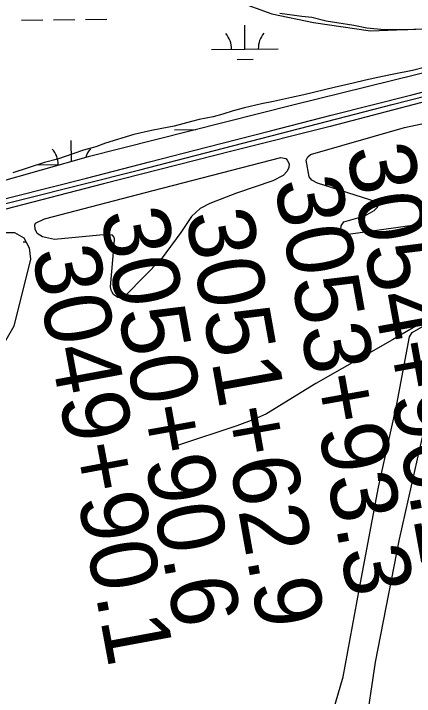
# Model space of a CAD drawing. Extents: x 3567028 to 3605064, y 510945 to 536587.
# Drawn here: x 3598732 to 3599332, y 520355 to 521378 of the extents above; entities that cross this region are included whole.
import ezdxf

# ---------------------------------------------------------------- set-up
doc = ezdxf.new("R2010")
doc.units = 0
for name, color, linetype in [('V-DTCH-CNTR', 7, 'Continuous'), ('V-RAIL-TRAK', 7, 'Continuous'), ('V-ROAD-CNTR', 7, 'Continuous'), ('V-SITE-VEGE', 7, 'Continuous'), ('V-SURV-IDEN', 7, 'Continuous'), ('V-WETL-SWMP', 7, 'Continuous')]:
    doc.layers.add(name, color=color, linetype=linetype)

msp = doc.modelspace()

# ---------------------------------------------------------------- linework, layer by layer
at = {"layer": 'V-DTCH-CNTR'}
msp.add_lwpolyline([(3599474.2, 520957.8), (3599399.1, 520939.9), (3599383.5, 520934.3), (3599348.9, 520918.5), (3599299.7, 520889.4), (3599184.8, 520824.2), (3599110.7, 520778.6), (3599091.9, 520770.1), (3599066.2, 520760.5), (3598978.8, 520731.5)], dxfattribs=at)
at = {"layer": 'V-RAIL-TRAK'}
for points in [[(3597609.8, 520817.6), (3597726.1, 520847), (3597837.5, 520875.2), (3597939.5, 520901.7), (3598044.1, 520927.6), (3598121, 520947.8), (3598253.4, 520981.2), (3598348.4, 521006.3), (3598460.5, 521034.8), (3598571.6, 521062.9), (3598661.4, 521086.2), (3598731.9, 521104.4), (3598840.8, 521132.1), (3598935.2, 521156.1), (3599020.9, 521178.1), (3599116.6, 521202.7), (3599207.8, 521226.4), (3599328.9, 521256.8), (3599452, 521289)], [(3599488.7, 521280.3), (3599362.6, 521250.3), (3599206.1, 521209.5), (3599060.9, 521172.7), (3598866.6, 521123.5), (3598720.3, 521085.6), (3598559.4, 521044.6), (3598389.3, 521001.4), (3598242.6, 520963.8), (3598022.3, 520907.2), (3597869.4, 520867.9), (3597665.2, 520816.2), (3597500.6, 520773.7), (3597339.3, 520732.6), (3597196, 520697.3), (3597012.7, 520653.4), (3596922.1, 520633.4), (3596797.5, 520605.9), (3596675.5, 520580.2), (3596557.5, 520556.7), (3596410.2, 520529.8)]]:
    msp.add_lwpolyline(points, dxfattribs=at)
at = {"layer": 'V-ROAD-CNTR'}
msp.add_lwpolyline([(3594261.4, 520359), (3594395.2, 520360.1), (3594656.7, 520361.9), (3594864.7, 520371.5), (3595065.1, 520380.1), (3595273.1, 520390.7), (3595565.7, 520419.6), (3595779.1, 520442.4), (3595914.6, 520459.5), (3596208.4, 520503.1), (3596513.9, 520553.8), (3596802.8, 520614.7), (3597128.1, 520688.2), (3597506.6, 520779.7), (3597772.6, 520851.8), (3598096.1, 520935.2), (3598568.7, 521055.7), (3598920.8, 521144.4), (3599299, 521242.4), (3600064.8, 521437.5), (3600622.7, 521576.9), (3601076.2, 521691.5), (3601534, 521807.1)], dxfattribs=at)
at = {"layer": 'V-SITE-VEGE'}
for points in [[(3599131, 521379.2), (3599163.7, 521374.9), (3599178.6, 521373), (3599200.4, 521367.7), (3599216.4, 521365.2), (3599241.7, 521361), (3599261.2, 521357.4), (3599287.5, 521354.9), (3599322.6, 521354.6), (3599334.6, 521355.1)], [(3599349.1, 521298.1), (3599329.5, 521293.1), (3599301.9, 521287.6), (3599284.6, 521284.3), (3599259.3, 521278.8), (3599240.9, 521274.3), (3599212.2, 521267.7), (3599166.7, 521256.6), (3599148.3, 521252.7), (3599121.3, 521246.7), (3599103.5, 521243.4), (3599077.6, 521237.3), (3599060.9, 521232.8), (3599045.4, 521227.8), (3599031, 521223.9), (3599009.7, 521220), (3598998.2, 521216.7), (3598972.3, 521210), (3598953.9, 521206.2), (3598938.4, 521203.4), (3598911.9, 521197.3), (3598869.3, 521184.5), (3598854.9, 521178.9), (3598836.5, 521173.9), (3598822.1, 521168.8), (3598797.4, 521160.4), (3598777.8, 521155.4), (3598730.6, 521139.8)], [(3599336.6, 521061.9), (3599229.9, 521046.9), (3599224.6, 521049.5), (3599222.3, 521055), (3599222.5, 521060.5), (3599226.7, 521066.2), (3599258.1, 521075.6), (3599272.3, 521083.3), (3599277.4, 521088.4), (3599278.8, 521091.9), (3599276.9, 521096), (3599187.1, 521124.5), (3599178.9, 521128.7), (3599174.8, 521134.1), (3599170.3, 521158.8), (3599172.7, 521163.9), (3599176.7, 521167.1), (3599317.9, 521207.6), (3599465.9, 521239.4)], [(3599210.8, 520332.9), (3599225.8, 520384.5), (3599250.1, 520517.3), (3599278.5, 520668.8), (3599306.1, 520793), (3599325, 520893.8), (3599329.4, 520900.3), (3599345.8, 520910), (3599361.7, 520911), (3599370.5, 520908.8), (3599374.4, 520905.6), (3599376.8, 520902.1), (3599371.1, 520859.7), (3599341.1, 520730.6), (3599309.7, 520590.7), (3599273.9, 520406.5), (3599258.3, 520302.5)]]:
    msp.add_lwpolyline(points, dxfattribs=at)
msp.add_lwpolyline([(3598881.3, 520957.5), (3598879.6, 520961.1), (3598877.8, 520963.9), (3598877.1, 520969), (3598882.7, 521032.2), (3598882.8, 521040.7), (3598882.1, 521044), (3598879.9, 521046.6), (3598871.5, 521047.2), (3598793, 521040), (3598775.1, 521043.7), (3598767.1, 521048.7), (3598763.8, 521055.2), (3598763.7, 521061.9), (3598764.5, 521064.3), (3598778.1, 521070.8), (3598940.8, 521113.3), (3599132.5, 521163), (3599139.6, 521161.4), (3599141.9, 521159), (3599144.6, 521153.4), (3599144.2, 521147.9), (3599141.8, 521142.3), (3599135.6, 521135.8), (3599120.2, 521127.7), (3599065.6, 521109.5), (3599026, 521093.7), (3599011.2, 521086.2), (3598998.5, 521074.3), (3598982.6, 521050.6), (3598952.7, 521010.6), (3598901, 520957.6), (3598896, 520954.3), (3598893.3, 520952.9), (3598888.2, 520953.2)], close=True, dxfattribs=at)
at = {"layer": 'V-WETL-SWMP'}
for p, q in [((3598743.3, 521368.9), (3598775.3, 521369.2)), ((3598791.3, 521369.3), (3598823.3, 521369.6)), ((3598839.3, 521369.7), (3598871.3, 521370)), ((3599078.5, 521325.3), (3599078.2, 521361.3)), ((3599028.5, 521324.9), (3599128.5, 521325.7)), ((3599066.6, 521309.8), (3599090.6, 521310)), ((3598972.7, 521204.3), (3599004.7, 521204.6)), ((3598818.5, 521156.9), (3598818.2, 521188.3)), ((3598768.5, 521151.9), (3598801.8, 521152.2)), ((3598746.1, 521036.2), (3598750.3, 521036.3))]:
    msp.add_line(p, q, dxfattribs=at)
for points in [[(3599066.4, 521397.1), (3599118.6, 521378.3), (3599181.1, 521365), (3599266.6, 521352.6), (3599344.5, 521355.7)], [(3599448.2, 521314.5), (3599150.2, 521241.1), (3598843.4, 521164), (3598631.8, 521103.7), (3598366.7, 521033.6), (3598122.9, 520974.3), (3597871.7, 520904.9), (3597581.1, 520833.5)], [(3598714.3, 521050.5), (3598733.3, 521050.3), (3598747.1, 521042.2), (3598755, 521027.5), (3598757.1, 521010.6), (3598732.1, 520910), (3598666.1, 520795.8)]]:
    msp.add_lwpolyline(points, dxfattribs=at)
for centre, start, end in [((3599023.2, 521325.3), 359.7115, 41.2552), ((3599133.7, 521326.3), 139.7115, 181.2552), ((3598763.3, 521152.3), 359.7115, 41.2552), ((3598873.7, 521153.2), 139.7115, 163.8974)]:
    msp.add_arc(centre, 35.2, start, end, dxfattribs=at)

# ---------------------------------------------------------------- texts
at = {"layer": 'V-SURV-IDEN'}
for s, rotation, p in [('3054+96.1', 280.2819, (3599230.2, 521175.2)), ('3053+93.3', 280.158, (3599122.2, 521126.1)), ('3050+90.6', 280.2634, (3598861.6, 521079.2)), ('3051+62.9', 280.1369, (3598989, 521077.5)), ('3049+90.1', 280.5387, (3598758.8, 521022.1))]:
    msp.add_text(s, height=100, rotation=rotation, dxfattribs=at).set_placement(p)

doc.saveas('drawing.dxf')
